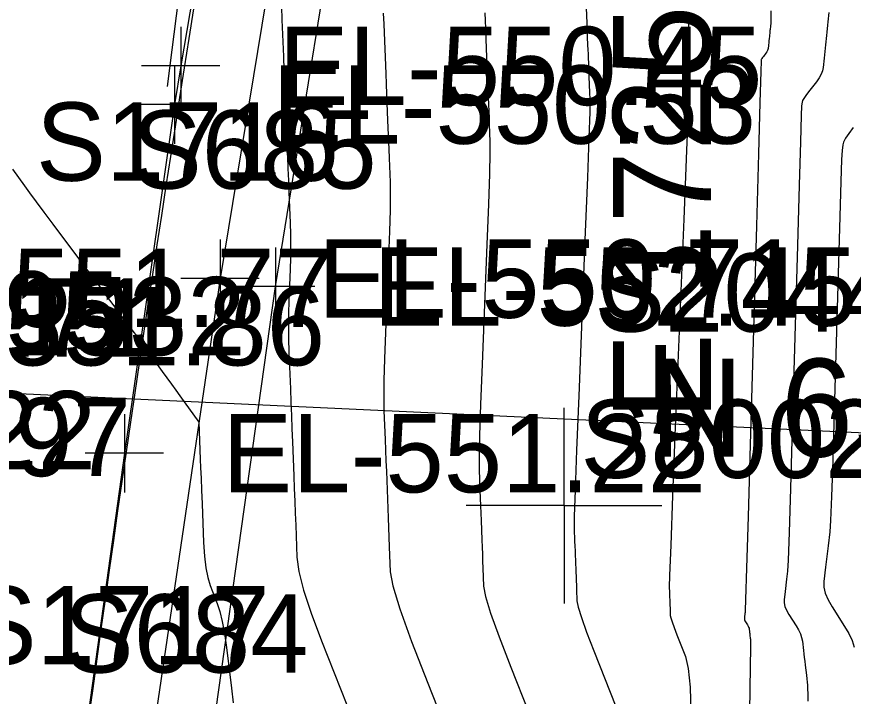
# Model space of a CAD drawing. Extents: x 1724534 to 1727318, y 657156 to 660047.
# Drawn here: x 1725472.06 to 1725514.76, y 658990.26 to 659024.97 of the extents above; entities that cross this region are included whole.
import ezdxf

# ---------------------------------------------------------------- set-up
doc = ezdxf.new("R2010")
doc.units = 0
for name, color, linetype in [('SURVEY - CENTERLINE - Preliminary', 7, 'Continuous'), ('SURVEY - CONTOURS - Index with Text', 7, 'Continuous'), ('SURVEY - CONTOURS - Intermediate with optional Text', 7, 'Continuous'), ('SURVEY - CONTROL - Grid', 7, 'Continuous'), ('SURVEY - CONTROL - Grid Text', 7, 'Continuous'), ('SURVEY - DRAINAGE - Storm Sewer', 7, 'Continuous'), ('SURVEY - DRAINAGE - Storm Sewer - Points - Numbers', 7, 'Continuous'), ('SURVEY - DTM - Breaklines - Points - Elevations', 7, 'Continuous'), ('SURVEY - MISCELLANEOUS - Bottom of MH and CB - Points - Numbers', 7, 'Continuous'), ('SURVEY - ROADSIDE BARRIERS - Points - Elevations', 7, 'Continuous'), ('SURVEY - ROADSIDE BARRIERS - Points - Locators', 7, 'Continuous'), ('SURVEY - ROADSIDE BARRIERS - Points - Numbers', 7, 'Continuous'), ('SURVEY - ROADSIDE BARRIERS with Text', 7, 'Continuous'), ('SURVEY - TRANSPORTATION - Features', 7, 'Continuous'), ('SURVEY - TRANSPORTATION - Features - Points - Elevations', 7, 'Continuous'), ('SURVEY - TRANSPORTATION - Features - Points - Locators', 7, 'Continuous'), ('SURVEY - TRANSPORTATION - Features - Points - Numbers', 7, 'Continuous'), ('SURVEY - TRANSPORTATION - Roads', 7, 'Continuous'), ('SURVEY - TRANSPORTATION - Roads - Points - Elevations', 7, 'Continuous'), ('SURVEY - TRANSPORTATION - Roads - Points - Locators', 7, 'Continuous'), ('SURVEY - TRANSPORTATION - Roads - Points - Numbers', 7, 'Continuous')]:
    doc.layers.add(name, color=color, linetype=linetype)

msp = doc.modelspace()

# ---------------------------------------------------------------- linework, layer by layer
at = {"layer": 'SURVEY - CENTERLINE - Preliminary'}
msp.add_line((1725486.022, 659071.007), (1725479.743, 659021.403), dxfattribs=at)
msp.add_arc((1727061.077, 658773.081), 1600, 165.79242, 172.785391, dxfattribs=at)
msp.add_arc((1727061.077, 658773.081), 1600, 165.79242, 172.785391, dxfattribs=at)
msp.add_arc((1727061.077, 658773.081), 1600, 165.79242, 172.785391, dxfattribs=at)
at = {"layer": 'SURVEY - CONTOURS - Index with Text'}
for points in [[(1725485.572, 659025.494), (1725485.6, 659024.814), (1725485.675, 659022.936), (1725485.703, 659022.239), (1725485.73, 659021.555), (1725485.757, 659020.885), (1725485.783, 659020.228), (1725485.853, 659018.495), (1725485.879, 659017.852), (1725485.904, 659017.224), (1725485.928, 659016.611), (1725485.952, 659016.012), (1725486.015, 659014.436), (1725486.033, 659013.843), (1725486.039, 659013.248), (1725486.033, 659012.65), (1725486.014, 659012.05), (1725485.95, 659010.446), (1725485.932, 659009.832), (1725485.928, 659009.193), (1725485.936, 659008.529), (1725485.956, 659007.841), (1725486.029, 659005.971), (1725486.056, 659005.276), (1725486.083, 659004.593), (1725486.109, 659003.922), (1725486.135, 659003.262), (1725486.203, 659001.52), (1725486.228, 659000.872), (1725486.253, 659000.234), (1725486.277, 658999.607), (1725486.301, 658998.992), (1725486.365, 658997.363), (1725486.461, 658996.638), (1725486.703, 658995.684), (1725487.09, 658994.5), (1725487.622, 658993.087), (1725489.235, 658989.013)], [(1725510.559, 659025.264), (1725510.559, 659024.958), (1725510.557, 659024.751), (1725510.552, 659024.643), (1725510.537, 659024.489), (1725510.531, 659024.432), (1725510.525, 659024.374), (1725510.519, 659024.317), (1725510.513, 659024.26), (1725510.498, 659024.107), (1725510.492, 659024.05), (1725510.486, 659023.993), (1725510.48, 659023.936), (1725510.474, 659023.879), (1725510.459, 659023.728), (1725510.453, 659023.672), (1725510.447, 659023.616), (1725510.441, 659023.559), (1725510.436, 659023.503), (1725510.42, 659023.354), (1725510.409, 659023.297), (1725510.387, 659023.238), (1725510.353, 659023.177), (1725510.309, 659023.115), (1725510.176, 659022.945), (1725510.132, 659022.887), (1725510.1, 659022.84), (1725510.079, 659022.802), (1725510.071, 659022.776), (1725510.065, 659022.718), (1725510.047, 659022.175), (1725510.001, 659020.589), (1725509.925, 659017.961), (1725509.82, 659014.289), (1725509.5, 659003.108), (1725509.395, 658999.434), (1725509.318, 658996.798), (1725509.27, 658995.2), (1725509.251, 658994.64), (1725509.238, 658994.531), (1725509.233, 658994.49), (1725509.228, 658994.449), (1725509.223, 658994.407), (1725509.218, 658994.366), (1725509.205, 658994.254), (1725509.205, 658994.211), (1725509.216, 658994.163), (1725509.237, 658994.112), (1725509.269, 658994.056), (1725509.366, 658993.904), (1725509.399, 658993.848), (1725509.424, 658993.794), (1725509.442, 658993.743), (1725509.451, 658993.695), (1725509.466, 658993.569), (1725509.472, 658993.521), (1725509.478, 658993.472), (1725509.484, 658993.422), (1725509.49, 658993.372), (1725509.507, 658993.234), (1725509.512, 658993.185), (1725509.517, 658993.14), (1725509.52, 658993.098), (1725509.522, 658993.061), (1725509.525, 658992.968), (1725509.521, 658992.674), (1725509.508, 658991.859), (1725509.486, 658990.526), (1725509.454, 658988.673)]]:
    msp.add_lwpolyline(points, dxfattribs=at)
at = {"layer": 'SURVEY - CONTOURS - Intermediate with optional Text'}
for points in [[(1725501.113, 659025.829), (1725501.161, 659024.638), (1725501.171, 659024.393), (1725501.205, 659023.522), (1725501.215, 659023.288), (1725501.224, 659023.058), (1725501.233, 659022.832), (1725501.242, 659022.611), (1725501.265, 659022.029), (1725501.274, 659021.812), (1725501.282, 659021.601), (1725501.291, 659021.395), (1725501.299, 659021.194), (1725501.32, 659020.664), (1725501.311, 659020.097), (1725501.269, 659018.795), (1725501.193, 659016.758), (1725501.084, 659013.986), (1725500.748, 659005.614), (1725500.639, 659002.835), (1725500.564, 659000.78), (1725500.523, 658999.448), (1725500.515, 658998.838), (1725500.541, 658998.178), (1725500.551, 658997.932), (1725500.56, 658997.691), (1725500.569, 658997.453), (1725500.578, 658997.22), (1725500.602, 658996.604), (1725500.611, 658996.375), (1725500.637, 658995.711), (1725500.66, 658995.135), (1725500.72, 658994.813), (1725500.883, 658994.279), (1725501.15, 658993.533), (1725501.52, 658992.574), (1725502.644, 658989.734)], [(1725490.771, 659025.148), (1725490.793, 659024.594), (1725490.895, 659022.056), (1725490.916, 659021.534), (1725490.936, 659021.022), (1725490.99, 659019.673), (1725491.049, 659018.206), (1725491.068, 659017.739), (1725491.117, 659016.512), (1725491.126, 659015.928), (1725491.116, 659015.097), (1725491.086, 659014.02), (1725491.038, 659012.695), (1725490.883, 659008.835), (1725490.835, 659007.5), (1725490.806, 659006.389), (1725490.798, 659005.502), (1725490.809, 659004.84), (1725490.867, 659003.373), (1725490.888, 659002.828), (1725490.909, 659002.292), (1725490.929, 659001.766), (1725491.022, 658999.373), (1725491.042, 658998.873), (1725491.061, 658998.381), (1725491.08, 658997.898), (1725491.13, 658996.621), (1725491.263, 658995.906), (1725491.625, 658994.72), (1725492.217, 658993.064), (1725493.039, 658990.936), (1725495.534, 658984.633)], [(1725495.955, 659025.176), (1725495.971, 659024.771), (1725495.987, 659024.374), (1725496.029, 659023.327), (1725496.044, 659022.938), (1725496.059, 659022.557), (1725496.074, 659022.183), (1725496.089, 659021.817), (1725496.128, 659020.851), (1725496.142, 659020.492), (1725496.156, 659020.142), (1725496.17, 659019.8), (1725496.183, 659019.467), (1725496.218, 659018.588), (1725496.219, 659018.012), (1725496.192, 659016.946), (1725496.14, 659015.389), (1725496.061, 659013.341), (1725495.815, 659007.224), (1725495.737, 659005.167), (1725495.685, 659003.584), (1725495.66, 659002.475), (1725495.662, 659001.839), (1725495.704, 659000.776), (1725495.719, 659000.38), (1725495.734, 658999.991), (1725495.749, 658999.609), (1725495.764, 658999.234), (1725495.803, 658998.243), (1725495.817, 658997.874), (1725495.831, 658997.511), (1725495.845, 658997.155), (1725495.859, 658996.804), (1725495.895, 658995.878), (1725495.991, 658995.36), (1725496.254, 658994.5), (1725496.684, 658993.298), (1725497.279, 658991.755), (1725499.089, 658987.184)], [(1725506.326, 659025.131), (1725506.336, 659024.875), (1725506.34, 659024.78), (1725506.344, 659024.687), (1725506.347, 659024.596), (1725506.351, 659024.507), (1725506.36, 659024.272), (1725506.364, 659024.185), (1725506.367, 659024.099), (1725506.37, 659024.015), (1725506.374, 659023.934), (1725506.382, 659023.717), (1725506.386, 659023.637), (1725506.389, 659023.559), (1725506.392, 659023.481), (1725506.395, 659023.406), (1725506.403, 659023.207), (1725506.406, 659023.133), (1725506.409, 659023.06), (1725506.412, 659022.99), (1725506.414, 659022.921), (1725506.422, 659022.74), (1725506.404, 659022.182), (1725506.346, 659020.645), (1725506.247, 659018.128), (1725506.107, 659014.632), (1725505.681, 659004.003), (1725505.541, 659000.503), (1725505.443, 658997.976), (1725505.385, 658996.421), (1725505.368, 658995.838), (1725505.378, 658995.58), (1725505.382, 658995.484), (1725505.386, 658995.39), (1725505.389, 658995.297), (1725505.393, 658995.206), (1725505.402, 658994.966), (1725505.406, 658994.876), (1725505.409, 658994.789), (1725505.413, 658994.702), (1725505.416, 658994.617), (1725505.425, 658994.393), (1725505.448, 658994.267), (1725505.512, 658994.058), (1725505.616, 658993.767), (1725505.76, 658993.393), (1725506.199, 658992.285), (1725506.339, 658991.686), (1725506.43, 658990.72), (1725506.471, 658989.388)], [(1725513.511, 659025.177), (1725513.462, 659024.707), (1725513.444, 659024.531), (1725513.409, 659024.18), (1725513.391, 659024.005), (1725513.343, 659023.54), (1725513.307, 659023.191), (1725513.272, 659022.845), (1725513.225, 659022.384), (1725513.19, 659022.208), (1725513.121, 659022.027), (1725513.018, 659021.84), (1725512.881, 659021.647), (1725512.471, 659021.126), (1725512.335, 659020.946), (1725512.236, 659020.799), (1725512.173, 659020.684), (1725512.148, 659020.602), (1725512.127, 659020.424), (1725512.108, 659019.929), (1725512.066, 659018.575), (1725512.001, 659016.362), (1725511.912, 659013.291), (1725511.645, 659003.957), (1725511.556, 659000.875), (1725511.486, 658998.629), (1725511.437, 658997.22), (1725511.409, 658996.647), (1725511.36, 658996.235), (1725511.341, 658996.08), (1725511.304, 658995.768), (1725511.285, 658995.611), (1725511.235, 658995.191), (1725511.236, 658995.026), (1725511.277, 658994.846), (1725511.356, 658994.652), (1725511.475, 658994.442), (1725511.845, 658993.865), (1725511.969, 658993.654), (1725512.063, 658993.452), (1725512.129, 658993.259), (1725512.165, 658993.076), (1725512.222, 658992.601), (1725512.244, 658992.421), (1725512.266, 658992.236), (1725512.289, 658992.048), (1725512.312, 658991.856), (1725512.375, 658991.337), (1725512.396, 658991.151), (1725512.412, 658990.98), (1725512.424, 658990.824), (1725512.431, 658990.684), (1725512.443, 658990.332), (1725512.443, 658990.004)], [(1725514.766, 659019.306), (1725514.538, 659019.005), (1725514.372, 659018.758), (1725514.267, 659018.566), (1725514.224, 659018.428), (1725514.19, 659018.131), (1725514.169, 659017.682), (1725514.131, 659016.56), (1725514.076, 659014.763), (1725513.79, 659004.806), (1725513.716, 659002.316), (1725513.654, 659000.461), (1725513.604, 658999.241), (1725513.566, 658998.655), (1725513.481, 658997.939), (1725513.449, 658997.671), (1725513.417, 658997.4), (1725513.385, 658997.129), (1725513.352, 658996.856), (1725513.266, 658996.127), (1725513.267, 658995.84), (1725513.337, 658995.529), (1725513.475, 658995.191), (1725513.682, 658994.829), (1725514.323, 658993.827), (1725514.538, 658993.46), (1725514.703, 658993.109), (1725514.816, 658992.775)], [(1725471.847, 659017.179), (1725472.458, 659016.328), (1725472.72, 659015.967), (1725473.048, 659015.52), (1725473.443, 659014.988), (1725473.904, 659014.371), (1725475.223, 659012.612), (1725475.664, 659012.023), (1725476, 659011.574), (1725476.229, 659011.266), (1725476.353, 659011.098), (1725476.541, 659010.838), (1725476.635, 659010.711), (1725476.961, 659010.276), (1725477.193, 659009.969), (1725478.382, 659008.398), (1725479.494, 659006.844), (1725479.729, 659006.517), (1725479.956, 659006.201), (1725480.175, 659005.896), (1725480.387, 659005.601), (1725481.36, 659004.254), (1725481.433, 659002.375), (1725481.451, 659001.93), (1725481.471, 659001.4), (1725481.495, 659000.785), (1725481.522, 659000.085), (1725481.6, 658998.106), (1725481.642, 658997.413), (1725481.712, 658996.819), (1725481.809, 658996.323), (1725481.933, 658995.925), (1725482.301, 658994.997), (1725482.433, 658994.596), (1725482.555, 658994.087), (1725482.666, 658993.472), (1725482.766, 658992.75), (1725483.018, 658990.682), (1725483.111, 658989.922)]]:
    msp.add_lwpolyline(points, dxfattribs=at)
at = {"layer": 'SURVEY - CONTROL - Grid'}
for q in [(1725500, 659005), (1725495, 659000), (1725505, 659000), (1725500, 658995)]:
    msp.add_line((1725500, 659000), q, dxfattribs=at)
at = {"layer": 'SURVEY - DRAINAGE - Storm Sewer'}
msp.add_line((1725451.141, 659006.707), (1725524.546, 659003.293), dxfattribs=at)
at = {"layer": 'SURVEY - ROADSIDE BARRIERS - Points - Locators'}
for p, q in [((1725485.277, 659013.185), (1725485.277, 659009.185)), ((1725487.277, 659011.185), (1725483.277, 659011.185))]:
    msp.add_line(p, q, dxfattribs=at)
at = {"layer": 'SURVEY - ROADSIDE BARRIERS with Text'}
msp.add_lwpolyline([(1725454.307, 658763.664), (1725456.988, 658788.398), (1725459.975, 658813.106), (1725462.961, 658837.817), (1725466.031, 658862.66), (1725469.198, 658887.437), (1725472.364, 658912.252), (1725475.489, 658936.998), (1725478.578, 658961.799), (1725481.795, 658986.471), (1725485.277, 659011.185), (1725489.239, 659035.685), (1725493.561, 659060.194), (1725498.271, 659084.816), (1725503.177, 659108.92), (1725508.576, 659133.257), (1725514.221, 659157.599), (1725521.221, 659181.564), (1725529.697, 659209.302)], dxfattribs=at)
at = {"layer": 'SURVEY - TRANSPORTATION - Features'}
msp.add_lwpolyline([(1725537.281, 659258.937), (1725530.962, 659234.747), (1725524.817, 659210.531), (1725517.386, 659182.521), (1725511.279, 659158.31), (1725505.645, 659133.966), (1725500.348, 659109.577), (1725495.279, 659085.33), (1725490.855, 659060.693), (1725486.478, 659036.153), (1725482.443, 659011.591), (1725478.797, 658986.889), (1725475.825, 658962.14), (1725472.769, 658937.341)], dxfattribs=at)
at = {"layer": 'SURVEY - TRANSPORTATION - Features - Points - Locators'}
for p, q in [((1725482.443, 659013.591), (1725482.443, 659009.591)), ((1725484.443, 659011.591), (1725480.443, 659011.591))]:
    msp.add_line(p, q, dxfattribs=at)
at = {"layer": 'SURVEY - TRANSPORTATION - Roads'}
msp.add_lwpolyline([(1725509.433, 659163.358), (1725501.913, 659132.272), (1725496.037, 659106.962), (1725495.616, 659105.008), (1725492.293, 659089.367), (1725491.93, 659087.402), (1725490.237, 659077.551), (1725489.888, 659075.583), (1725484.442, 659046.101), (1725484.106, 659044.131), (1725480.436, 659022.454), (1725480.115, 659020.482), (1725477.562, 659002.676), (1725474.526, 658980.901), (1725474.261, 658978.921), (1725472.804, 658967.02), (1725471.086, 658953.138), (1725470.348, 658947.189), (1725468.597, 658933.312)], dxfattribs=at)
at = {"layer": 'SURVEY - TRANSPORTATION - Roads - Points - Locators'}
for p, q in [((1725480.436, 659024.454), (1725480.436, 659020.454)), ((1725482.436, 659022.454), (1725478.436, 659022.454)), ((1725480.115, 659022.482), (1725480.115, 659018.482)), ((1725482.115, 659020.482), (1725478.115, 659020.482)), ((1725477.562, 659004.676), (1725477.562, 659000.676)), ((1725479.562, 659002.676), (1725475.562, 659002.676))]:
    msp.add_line(p, q, dxfattribs=at)

# ---------------------------------------------------------------- texts
at = {"layer": 'SURVEY - CONTROL - Grid Text'}
msp.add_text(' E 1725500 ', height=5, rotation=90, dxfattribs=at).set_placement((1725507.5, 659002.5))
msp.add_text(' N 659000 ', height=5, dxfattribs=at).set_placement((1725502.5, 659002.5))
at = {"layer": 'SURVEY - DRAINAGE - Storm Sewer - Points - Numbers'}
msp.add_text('S2044', height=4, dxfattribs=at).set_placement((1725501.593, 659008.883))
at = {"layer": 'SURVEY - DTM - Breaklines - Points - Elevations'}
for s, p in [('EL-551.95', (1725452.641, 659007.959)), ('EL-552.22', (1725451.425, 659001.851))]:
    msp.add_text(s, height=4, dxfattribs=at).set_placement(p)
at = {"layer": 'SURVEY - MISCELLANEOUS - Bottom of MH and CB - Points - Numbers'}
msp.add_text('S8002', height=4, dxfattribs=at).set_placement((1725500.838, 659001.414))
at = {"layer": 'SURVEY - ROADSIDE BARRIERS - Points - Elevations'}
msp.add_text('EL-552.45', height=4, dxfattribs=at).set_placement((1725490.277, 659009.185))
at = {"layer": 'SURVEY - ROADSIDE BARRIERS - Points - Numbers'}
for s, p in [('S685', (1725477.941, 659016.185)), ('S684', (1725474.459, 658991.471))]:
    msp.add_text(s, height=4, dxfattribs=at).set_placement(p)
at = {"layer": 'SURVEY - TRANSPORTATION - Features - Points - Elevations'}
for s, p in [('EL-550.71', (1725487.443, 659009.591)), ('EL-551.71', (1725454.429, 659007.612)), ('EL-551.97', (1725453.213, 659001.504))]:
    msp.add_text(s, height=4, dxfattribs=at).set_placement(p)
at = {"layer": 'SURVEY - TRANSPORTATION - Features - Points - Numbers'}
for s, p in [('S1716', (1725473.045, 659016.591)), ('S1717', (1725469.509, 658991.889))]:
    msp.add_text(s, height=4, dxfattribs=at).set_placement(p)
at = {"layer": 'SURVEY - TRANSPORTATION - Roads - Points - Elevations'}
for s, p in [('EL-550.45', (1725485.436, 659020.454)), ('EL-550.53', (1725485.115, 659018.482)), ('EL-551.77', (1725463.517, 659009.117)), ('EL-551.86', (1725463.117, 659007.159)), ('EL-551.22', (1725482.562, 659000.676))]:
    msp.add_text(s, height=4, dxfattribs=at).set_placement(p)
at = {"layer": 'SURVEY - TRANSPORTATION - Roads - Points - Numbers'}
msp.add_text('S1532', height=4, dxfattribs=at).set_placement((1725468.274, 659007.676))

doc.saveas('drawing.dxf')
